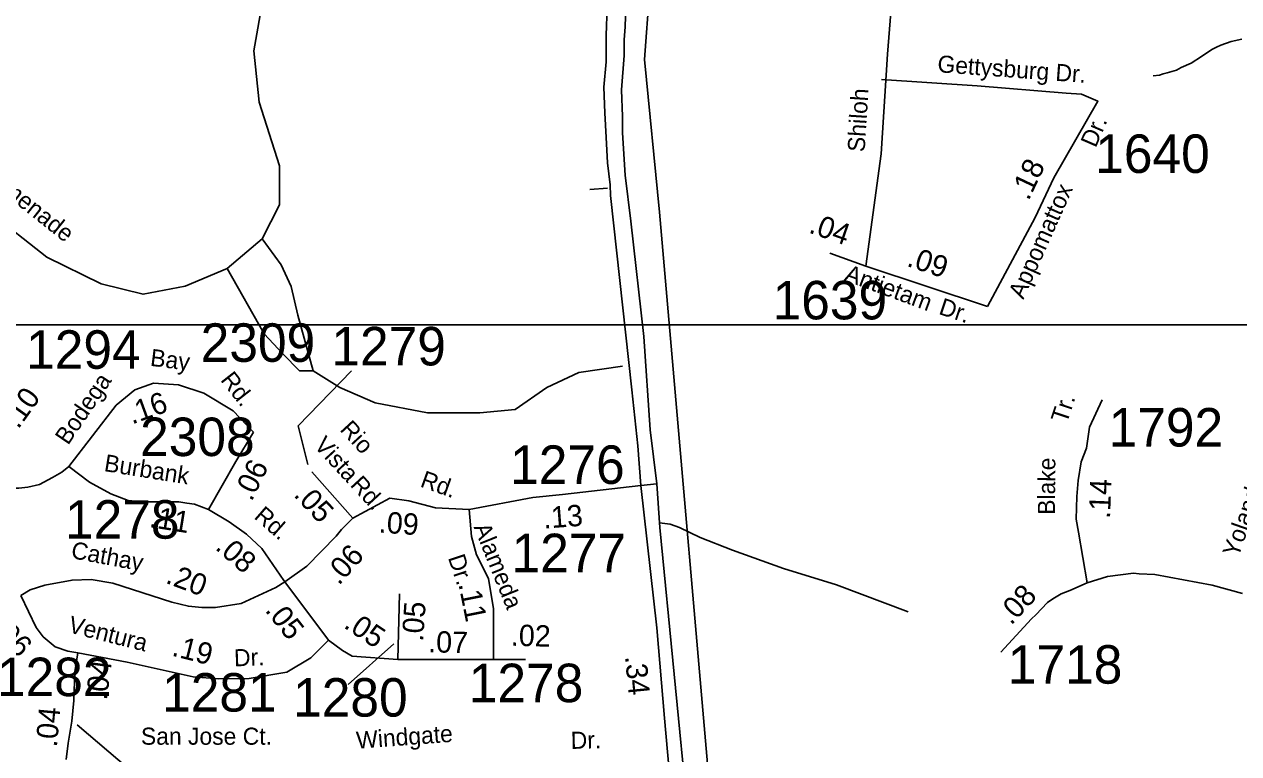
# Model space of a CAD drawing. Extents: x 1945482 to 2853149, y 66427 to 1015778.
# Drawn here: x 2330519 to 2335176, y 132360 to 135158 of the extents above; entities that cross this region are included whole.
import ezdxf

# ---------------------------------------------------------------- set-up
doc = ezdxf.new("R2010")
doc.units = 0
for name, color, linetype in [('Old_Level_10', 7, 'Continuous'), ('Old_Level_11', 7, 'Continuous'), ('Old_Level_17', 7, 'Continuous'), ('Old_Level_28', 7, 'Continuous'), ('Old_Level_32', 7, 'Continuous'), ('Old_Level_35', 7, 'Continuous'), ('Old_Level_50', 7, 'Continuous'), ('Old_Level_59', 7, 'Continuous'), ('Old_Level_63', 7, 'Continuous'), ('Old_Level_8', 7, 'Continuous')]:
    doc.layers.add(name, color=color, linetype=linetype)

msp = doc.modelspace()

# ---------------------------------------------------------------- linework, layer by layer
at = {"layer": 'Old_Level_11'}
for points in [[(2331773.4, 133829.2), (2331569, 133617.6), (2331605.6, 133469.3)], [(2331761, 132624.8), (2331935.5, 132780.9)], [(2330721.9, 132470.2), (2330999.4, 132234.7)]]:
    msp.add_lwpolyline(points, dxfattribs=at)
at = {"layer": 'Old_Level_28'}
for points in [[(2332944.7, 133395.4), (2332919.7, 133601.8), (2332894.8, 133960.7), (2332845, 134402.7), (2332823.4, 134578.8), (2332813, 134741.3), (2332813, 134803.6), (2332808.5, 134906.2), (2332818.9, 135037.7), (2332818.9, 135098.1), (2332823.1, 135148.2), (2332825.2, 135227.4), (2332845, 135409.6), (2332863.3, 135650.6), (2332879.9, 135914.8), (2332918.1, 136416.6), (2332937.5, 136742.7), (2332955, 136859.9), (2332972.9, 137121.7)], [(2332911.7, 137111.8), (2332907.7, 137076.7), (2332890.2, 136827.5), (2332866.6, 136479.7), (2332850, 136205.6), (2332815.1, 135853.3), (2332800.2, 135650.6), (2332773.1, 135402.4), (2332755.3, 135226.9), (2332752, 135158.7), (2332750.3, 135108.9), (2332750.3, 135014.2), (2332742, 134916.1), (2332745.7, 134818.6), (2332750.3, 134723.4), (2332755.3, 134627), (2332765.3, 134542.3), (2332767, 134500.7), (2332848.3, 133755.5), (2332872.4, 133541.1), (2332883.4, 133388.5)], [(2332883.4, 133388.5), (2332944.6, 132842.4), (2332974.5, 132496.8), (2333034.7, 131822.7), (2333047.4, 131698.1)], [(2333101.9, 131703.9), (2333097, 131795.2), (2333065.9, 132103), (2332956.3, 133227.9), (2332944.7, 133395.4)]]:
    msp.add_lwpolyline(points, dxfattribs=at)
at = {"layer": 'Old_Level_32'}
msp.add_line((2333607.7, 134279.4), (2333746.1, 134230.7), dxfattribs=at)
for points in [[(2333986.6, 137052.4), (2333936.7, 136683.4), (2333929.2, 136180.4), (2333852.8, 135332.1), (2333828.7, 135043.5), (2333804.6, 134660.8), (2333746.1, 134230.7)], [(2334213.1, 134074.8), (2334395.2, 134416.4), (2334467.5, 134569.2), (2334636.3, 134862.6), (2334573.6, 134889.4)], [(2333746.1, 134230.7), (2334213.1, 134074.8)], [(2330690, 133461.9), (2330871.7, 133697.2), (2330942.7, 133755.3), (2331013.7, 133781.1), (2331110.5, 133774.7), (2331207.3, 133742.4), (2331320.3, 133674.6), (2331397.7, 133593.8)], [(2334595.4, 133015.5), (2334562.2, 133209.3), (2334552.5, 133260.1), (2334555.9, 133347.1), (2334559.9, 133407.4), (2334572, 133479.8), (2334592.1, 133532), (2334604.1, 133612.4), (2334652.3, 133716.9)], [(2331225.1, 133296.5), (2331330, 133480.8), (2331397.7, 133593.8)], [(2330205.3, 133542.1), (2330256.3, 133488.1), (2330311.8, 133433.5), (2330345.8, 133411.5), (2330381.8, 133395.2), (2330423.4, 133384.9), (2330461.8, 133378.9), (2330497.3, 133377.9), (2330532.3, 133382.5), (2330577.5, 133392.3), (2330627.1, 133419.4), (2330662.8, 133440.4), (2330690, 133461.9)], [(2331225.1, 133296.5), (2331171.6, 133316.9), (2331141.9, 133321.1), (2331111.8, 133325.5), (2330976.5, 133325.5), (2330917.3, 133331.7), (2330851, 133357.4), (2330768.9, 133401), (2330690, 133461.9)], [(2331779.3, 133263.7), (2331621.9, 133441.4)], [(2332883.4, 133388.5), (2332582.8, 133354.8), (2332469.7, 133342.6), (2332225.2, 133296.7)], [(2332944.7, 133395.4), (2332883.4, 133388.5)], [(2332225.2, 133296.7), (2332096.1, 133303.2), (2331993.2, 133330.1), (2331920.4, 133340.2), (2331779.3, 133263.7)], [(2331520.5, 133016.1), (2331514.8, 133024.1), (2331430.4, 133146.9), (2331371.4, 133202.6), (2331305.1, 133249.4), (2331225.1, 133296.5)], [(2332225.2, 133296.7), (2332234.2, 133193.4), (2332253.6, 133122.3), (2332298.8, 133031.9), (2332318.1, 132915.6), (2332318.1, 132721.9)], [(2331779.3, 133263.7), (2331735.7, 133220.2), (2331715.4, 133194.6), (2331602.8, 133079.1), (2331518.1, 133019.4)], [(2331518.1, 133019.4), (2331482.9, 132997.9), (2331350, 132936.4), (2331252.4, 132921), (2331199.5, 132921), (2331148.2, 132925.3), (2331085.2, 132941.1), (2330858.9, 133013.5), (2330775.3, 133028.1), (2330702, 133025.9), (2330597.7, 133006.7), (2330541, 132989), (2330506, 132967.1)], [(2331685.9, 132795.8), (2331518.1, 133019.4)], [(2334595.4, 133015.5), (2334528.3, 132986.5), (2334495.6, 132973.2), (2334463, 132953.8), (2334442.4, 132939.3), (2334397.6, 132892.1), (2334381.9, 132877.5), (2334263.3, 132749.2)], [(2335190.1, 132974.4), (2335073.8, 133006.7), (2334855, 133047), (2334794.5, 133049.5), (2334772.7, 133051.9), (2334673.5, 133039.8), (2334595.4, 133015.5)], [(2331951.7, 132721.9), (2331957.3, 132973.2)], [(2330723.7, 132746.8), (2330685.6, 132753.8), (2330637.1, 132770.4), (2330591.4, 132808.2), (2330564.7, 132844.5), (2330506, 132967.1)], [(2331685.9, 132795.8), (2331617.2, 132728.3), (2331525.6, 132672.6), (2331380.8, 132648.7), (2331264.9, 132647.4), (2331166.7, 132655), (2330913.3, 132710.8), (2330723.7, 132746.8)], [(2331951.7, 132721.9), (2331776, 132734.2), (2331739.7, 132755.4), (2331685.9, 132795.8)], [(2330723.7, 132746.8), (2330713, 132674.4), (2330708.7, 132564.3)], [(2332318.1, 132721.9), (2331951.7, 132721.9)], [(2332440.8, 132721.9), (2332318.1, 132721.9)], [(2330708.7, 132564.3), (2330701.5, 132485), (2330686.5, 132399.8), (2330679.8, 132338.3)]]:
    msp.add_lwpolyline(points, dxfattribs=at)
at = {"layer": 'Old_Level_35'}
msp.add_line((2332687.2, 134524.6), (2332754.8, 134529.1), dxfattribs=at)
for points in [[(2331435, 135260.5), (2331399.6, 135055.7), (2331419.3, 134858.8), (2331498, 134614.7), (2331498, 134465.1), (2331431.1, 134335.1), (2331297.3, 134220.9), (2331136, 134154), (2330974.6, 134122.5), (2330813.3, 134161.8), (2330604.7, 134264.2), (2330380.4, 134441.4), (2330120.7, 134634.4), (2330030.2, 134665.9), (2329920.1, 134669.8), (2329640.7, 134642.3), (2329314.1, 134602.9), (2329105.5, 134626.5), (2328731.7, 134701.3), (2328460.2, 134768.3), (2328310.6, 134890.3), (2328145.4, 135355)], [(2334573.6, 134889.4), (2334514.5, 134894.1), (2334173.1, 134921.4), (2333806.5, 134945.7)], [(2331431.1, 134335.1), (2331503.6, 134235.8), (2331542.3, 134151.9), (2331568.1, 134042.1), (2331626.2, 133828.9)], [(2331297.3, 134220.9), (2331439, 133971), (2331510, 133893.5), (2331574.6, 133828.9), (2331626.2, 133828.9), (2331729.5, 133764.3), (2331865, 133706.2), (2332065.1, 133667.5), (2332265.2, 133667.5), (2332400.7, 133680.4), (2332523.4, 133764.3), (2332646, 133822.5), (2332813.2, 133846.4)], [(2332955, 133246.1), (2332995.4, 133240.3), (2333031.6, 133228.2), (2333110.2, 133188.9), (2333234.2, 133140.5), (2333430.7, 133070.9), (2333633.3, 133007.4), (2333908.4, 132904.5)]]:
    msp.add_lwpolyline(points, dxfattribs=at)
at = {"layer": 'Old_Level_50'}
msp.add_lwpolyline([(2333062.4, 137083), (2332916.3, 135282.8), (2332897.1, 135023.3), (2332954.7, 134437), (2333180.5, 131837.1), (2334688.9, 132000.4), (2334958, 132019.7), (2335323.1, 132010.1), (2335707.4, 131981.2), (2336293.5, 131904.3), (2337158.2, 131779.4), (2337257.8, 131757.2)], dxfattribs=at)
at = {"layer": 'Old_Level_59'}
msp.add_lwpolyline([(2335187.7, 135101.4), (2335147.5, 135091.3), (2335107.7, 135077.4), (2335090.5, 135070.3), (2335072.7, 135061.2), (2335033.5, 135034.5), (2334994, 135009.4), (2334956, 134991.9), (2334938, 134982.3), (2334901.7, 134971.7), (2334887, 134968.3), (2334873, 134962.7), (2334847.5, 134959.8)], dxfattribs=at)
at = {"layer": 'Old_Level_63'}
msp.add_lwpolyline([(2339225, 125795.4), (2326073, 125795.4), (2326049.1, 134004.6), (2341395.3, 134004.6)], dxfattribs=at)

# ---------------------------------------------------------------- texts
at = {"layer": 'Old_Level_10'}
for s, height, rotation, p in [('Promenade', 65.62, 321.4809, (2330321.4, 134600.9)), ('Tr.', 65.62, 71.5787, (2334516.7, 133624)), ('Yolanda Ln.', 65.617, 70.6155, (2335174.1, 133110.2)), ('Blake', 65.62, 89.5435, (2334471.4, 133276.2)), ('Windgate', 65.62, 4.1991, (2331794.4, 132378.5)), ('Dr.', 65.62, 1.4138, (2332615.2, 132378.1))]:
    msp.add_text(s, height=height, rotation=rotation, dxfattribs=at).set_placement(p)
at = {"layer": 'Old_Level_11'}
for s, height, rotation, p in [('Gettysburg Dr.', 65.617, 355.859, (2334019.2, 134974.2)), ('Shiloh', 65.62, 86.3919, (2333741.4, 134666.6)), ('Dr.', 65.62, 66.6271, (2334627.5, 134681.5)), ('Appomattox', 65.62, 65.9145, (2334350.2, 134100.1)), ('Antietam', 65.62, 339.7459, (2333660.2, 134176.6)), ('Dr.', 65.62, 341.5339, (2334022.3, 134047.4)), ('Bay', 65.62, 352.8687, (2330999.4, 133848.1)), ('Bodega', 65.62, 55.9432, (2330686.6, 133540.8)), ('Rd.', 65.62, 308.1347, (2331268.8, 133793)), ('Rio ', 65.62, 312.6869, (2331726, 133601.1)), ('Vista', 65.62, 312.6869, (2331626.7, 133539.5)), ('Burbank', 65.62, 350.9027, (2330822.2, 133444.3)), ('Rd.', 65.62, 340.3323, (2332033.5, 133385.5)), ('Rd.', 65.62, 312.6869, (2331765.5, 133388.7)), ('Rd.', 65.62, 318.969, (2331396.4, 133265.1)), ('Alameda', 65.62, 291.9291, (2332241.5, 133229.4)), ('Cathay', 65.62, 349.3725, (2330695.1, 133110.8)), ('Dr.', 65.62, 288.5651, (2332142.9, 133112.1)), ('Ventura', 65.62, 345.9536, (2330683.6, 132826.1)), ('Dr.', 65.62, 2.2046, (2331324.2, 132694.7))]:
    msp.add_text(s, height=height, rotation=rotation, dxfattribs=at).set_placement(p)
msp.add_text('San Jose Ct.', height=65.617, dxfattribs=at).set_placement((2330966.2, 132394.3))
at = {"layer": 'Old_Level_17'}
for s, rotation, p in [('.18', 64.6668, (2334370.2, 134478.5)), ('.04', 340.6278, (2333523.8, 134359.8)), ('.09', 341.534, (2333899.5, 134231.4)), ('.10', 54.4839, (2330495.5, 133602.4)), ('.16', 19.9959, (2330932, 133622.4)), ('.06', 64.0587, (2331390.5, 133324.8)), ('.14', 87.7646, (2334682.5, 133260)), ('.05', 312.9671, (2331548.9, 133350.6)), ('.11', 350.9027, (2330995.3, 133229.8)), ('.13', 4.3358, (2332511.4, 133223.1)), ('.09', 356.0694, (2331876.5, 133208.4)), ('.08', 318.969, (2331247.5, 133146.6)), ('.06', 48.526, (2331725.3, 133002.9)), ('.20', 339.4291, (2331057, 133016)), ('.11', 281.3013, (2332183.5, 133010.8)), ('.08', 47.2627, (2334303.2, 132850)), ('.05', 308.272, (2331439.5, 132909.4)), ('.05', 86.0583, (2332048.1, 132788.7)), ('.05', 326.2915, (2331740.1, 132845.8)), ('.06', 314.9775, (2330390.8, 132832.1)), ('.07', 358.4402, (2332067, 132749.2)), ('.02', 358.4399, (2332384.1, 132774.2)), ('.19', 345.7531, (2331081.3, 132736.6)), ('.04', 82.5325, (2330835.1, 132562.9)), ('.34', 275.5218, (2332822.2, 132733.3)), ('.04', 84.809, (2330643.6, 132383.2))]:
    msp.add_text(s, height=82.02, rotation=rotation, dxfattribs=at).set_placement(p)
at = {"layer": 'Old_Level_8'}
for s, p in [('1640', (2334625.9, 134587.7)), ('1639', (2333388.6, 134026)), ('2309', (2331195.3, 133863.1)), ('1279', (2331696.5, 133849.5)), ('1294', (2330525.8, 133836.5)), ('1792', (2334677.2, 133538.2)), ('2308 ', (2330963, 133501.6)), ('1276', (2332382.1, 133394.9)), ('1278', (2330674.9, 133184.8)), ('1277', (2332387.5, 133056.2)), ('1718', (2334290.8, 132628.6)), ('1282', (2330414.1, 132580.8)), ('1278', (2332223.6, 132557.6)), ('1281', (2331047.5, 132521.5)), ('1280', (2331549.8, 132502.2))]:
    msp.add_text(s, height=147.64, dxfattribs=at).set_placement(p)

doc.saveas('drawing.dxf')
